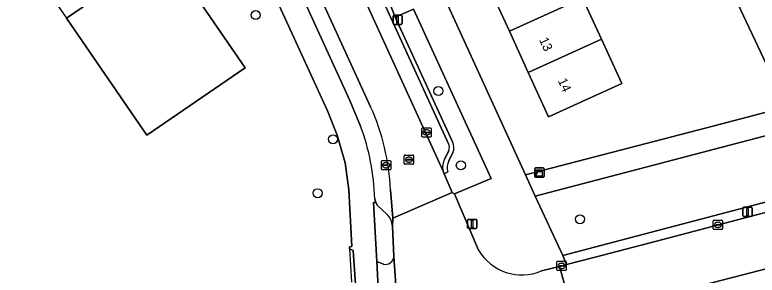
# Model space of a CAD drawing. Extents: x 158086 to 159499, y 382904 to 383981.
# Drawn here: x 158692.2 to 158772.5, y 383617.5 to 383645.7 of the extents above; entities that cross this region are included whole.
import ezdxf

# ---------------------------------------------------------------- set-up
doc = ezdxf.new("R2010")
doc.units = 0
for name, color, linetype in [('IMGEO_Berm_open', 7, 'Continuous'), ('IMGEO_Boom', 7, 'Continuous'), ('IMGEO_Erf', 7, 'Continuous'), ('IMGEO_Groenvoorziening', 7, 'Continuous'), ('IMGEO_Hek', 7, 'Continuous'), ('IMGEO_Kast', 7, 'Continuous'), ('IMGEO_Kolk', 7, 'Continuous'), ('IMGEO_Lichtmast', 7, 'Continuous'), ('IMGEO_Pand', 7, 'Continuous'), ('IMGEO_Pand_nummerreeks', 7, 'Continuous'), ('IMGEO_Pand_overbouw', 7, 'Continuous'), ('IMGEO_Parkeervlak_open', 7, 'Continuous'), ('IMGEO_Rijbaan_lokaal_open', 7, 'Continuous'), ('IMGEO_Rioolput', 7, 'Continuous'), ('IMGEO_Verkeerseiland_groen', 7, 'Continuous'), ('IMGEO_Voetpad_open', 7, 'Continuous')]:
    doc.layers.add(name, color=color, linetype=linetype)

msp = doc.modelspace()

# ---------------------------------------------------------------- linework, layer by layer
at = {"layer": 'IMGEO_Berm_open'}
for points in [[(158712.896, 383689.292), (158739.137, 383631.779)], [(158739.6, 383631.963), (158733.379, 383645.476), (158732.712, 383647.16), (158725.85, 383661.953), (158725.101, 383663.618), (158718.833, 383677.341), (158718.08, 383679.009), (158714.341, 383687.201), (158713.61, 383688.95), (158713.345, 383689.512)], [(158739.181, 383631.01), (158738.755, 383630.155)], [(158739.176, 383629.926), (158739.629, 383630.804)], [(158738.566, 383628.788), (158738.677, 383628.523), (158739.087, 383628.728)]]:
    msp.add_lwpolyline(points, dxfattribs=at)
for centre, radius, start, end in [((158738.392, 383631.351), 0.859, 336.6395, 29.90996), ((158738.269, 383631.35), 1.465, 338.13211, 24.73455), ((158740.343, 383629.239), 1.834, 150.02377, 194.23272), ((158740.51, 383629.225), 1.508, 152.27155, 199.231)]:
    msp.add_arc(centre, radius, start, end, dxfattribs=at)
at = {"layer": 'IMGEO_Boom'}
for centre in [(158718.293, 383645.711), (158738.047, 383637.489), (158726.653, 383632.259), (158740.486, 383629.426), (158724.985, 383626.413), (158753.385, 383623.589)]:
    msp.add_circle(centre, 0.489, dxfattribs=at)
at = {"layer": 'IMGEO_Erf'}
for points in [[(158716.789, 383695.591), (158747.479, 383628.393), (158767.908, 383633.713), (158775.721, 383635.759), (158770.451, 383646.938)], [(158729.099, 383616.559), (158728.839, 383620.185), (158728.439, 383620.385), (158728.428, 383620.601), (158728.677, 383620.637), (158728.348, 383626.76), (158727.972, 383629.705), (158727.114, 383632.709), (158726.048, 383635.333), (158724.872, 383637.952), (158708.676, 383673.308), (158706.167, 383677.797), (158704.425, 383679.61), (158703.932, 383680.049), (158702.053, 383681.54), (158697.379, 383684.33), (158696.494, 383684.617), (158695.551, 383684.559), (158694.59, 383684.171), (158658.622, 383659.897), (158670.444, 383632.112), (158671.436, 383629.225), (158672.003, 383626.033), (158672.679, 383613.971)], [(158753.653, 383647.6), (158755.699, 383643.12), (158757.899, 383638.306), (158749.983, 383634.689), (158747.784, 383639.503), (158745.737, 383643.982), (158743.88, 383648.048)]]:
    msp.add_lwpolyline(points, dxfattribs=at)
msp.add_lwpolyline([(158706.514, 383632.694), (158697.81, 383645.369), (158702.106, 383648.327), (158703.224, 383646.72), (158705.253, 383648.111), (158704.151, 383649.719), (158708.446, 383652.664), (158717.14, 383639.984)], close=True, dxfattribs=at)
at = {"layer": 'IMGEO_Groenvoorziening'}
for points in [[(158739.087, 383628.728), (158738.677, 383628.523), (158739.53, 383626.485), (158739.783, 383626.333), (158743.781, 383628.02), (158735.379, 383646.372), (158733.379, 383645.476), (158739.6, 383631.963)], [(158739.629, 383630.804), (158739.176, 383629.926)]]:
    msp.add_lwpolyline(points, dxfattribs=at)
msp.add_lwpolyline([(158751.504, 383619.643), (158777.961, 383626.637), (158776.212, 383633.346), (158748.534, 383626.084)], close=True, dxfattribs=at)
for centre, radius, start, end in [((158738.269, 383631.35), 1.465, 338.13211, 24.73455), ((158740.51, 383629.225), 1.508, 152.27155, 199.231)]:
    msp.add_arc(centre, radius, start, end, dxfattribs=at)
at = {"layer": 'IMGEO_Hek'}
for points in [[(158704.425, 383679.61), (158706.167, 383677.797), (158708.676, 383673.308), (158724.872, 383637.952), (158726.048, 383635.333), (158727.114, 383632.709), (158727.972, 383629.705), (158728.348, 383626.76), (158728.677, 383620.637), (158728.428, 383620.601), (158728.439, 383620.385)], [(158728.439, 383620.385), (158728.635, 383616.762)]]:
    msp.add_lwpolyline(points, dxfattribs=at)
at = {"layer": 'IMGEO_Kast'}
for p, q in [((158748.487, 383628.221), (158748.487, 383629.062)), ((158748.487, 383629.062), (158748.487, 383628.221)), ((158748.562, 383629.146), (158749.403, 383629.146)), ((158749.403, 383629.146), (158748.562, 383629.146)), ((158749.487, 383629.071), (158749.487, 383628.23)), ((158749.487, 383628.23), (158749.487, 383629.071)), ((158749.412, 383628.146), (158748.571, 383628.146)), ((158748.571, 383628.146), (158749.412, 383628.146))]:
    msp.add_line(p, q, dxfattribs=at)
for points in [[(158748.682, 383628.936), (158749.282, 383628.936), (158749.282, 383628.851), (158748.682, 383628.851), (158748.682, 383628.936)], [(158748.682, 383628.761), (158749.282, 383628.761), (158749.282, 383628.272), (158748.682, 383628.272), (158748.682, 383628.761)]]:
    msp.add_lwpolyline(points, dxfattribs=at)
msp.add_circle((158748.766, 383628.61), 0.0377, dxfattribs=at)
for centre, start, end in [((158748.565, 383629.068), 92.4484, 184.28452), ((158748.565, 383629.068), 92.4484, 184.28452), ((158749.409, 383629.068), 2.4484, 94.28452), ((158749.409, 383629.068), 2.4484, 94.28452), ((158748.565, 383628.224), 182.4484, 274.28452), ((158748.565, 383628.224), 182.4484, 274.28452), ((158749.409, 383628.224), 272.4484, 4.28452), ((158749.409, 383628.224), 272.4484, 4.28452)]:
    msp.add_arc(centre, 0.0779, start, end, dxfattribs=at)
at = {"layer": 'IMGEO_Kolk'}
for p, q in [((158736.271, 383632.572), (158736.271, 383633.424)), ((158736.346, 383633.498), (158737.198, 383633.498)), ((158737.272, 383633.424), (158737.272, 383632.572)), ((158736.53, 383632.992), (158736.53, 383633.004)), ((158736.968, 383632.955), (158736.57, 383632.955)), ((158736.573, 383633.041), (158736.971, 383633.041)), ((158736.782, 383632.718), (158736.757, 383632.718)), ((158736.759, 383633.278), (158736.784, 383633.278)), ((158737.014, 383633.004), (158737.014, 383632.992)), ((158737.198, 383632.498), (158736.346, 383632.498)), ((158731.895, 383629.015), (158731.895, 383629.867)), ((158731.97, 383629.941), (158732.822, 383629.941)), ((158732.154, 383629.435), (158732.154, 383629.447)), ((158732.592, 383629.398), (158732.194, 383629.398)), ((158732.197, 383629.484), (158732.595, 383629.484)), ((158732.383, 383629.721), (158732.408, 383629.721)), ((158732.638, 383629.447), (158732.638, 383629.435)), ((158732.896, 383629.867), (158732.896, 383629.015)), ((158732.822, 383628.941), (158731.97, 383628.941)), ((158732.406, 383629.161), (158732.381, 383629.161)), ((158767.807, 383622.556), (158767.807, 383623.408)), ((158767.882, 383623.482), (158768.734, 383623.482)), ((158768.066, 383622.976), (158768.066, 383622.988)), ((158768.504, 383622.939), (158768.106, 383622.939)), ((158768.109, 383623.025), (158768.507, 383623.025)), ((158768.295, 383623.262), (158768.32, 383623.262)), ((158768.55, 383622.988), (158768.55, 383622.976)), ((158768.808, 383623.408), (158768.808, 383622.556)), ((158768.734, 383622.482), (158767.882, 383622.482)), ((158768.318, 383622.702), (158768.293, 383622.702)), ((158750.887, 383618.107), (158750.887, 383618.959)), ((158750.962, 383619.033), (158751.814, 383619.033)), ((158751.888, 383618.959), (158751.888, 383618.107)), ((158751.146, 383618.527), (158751.146, 383618.539)), ((158751.584, 383618.49), (158751.186, 383618.49)), ((158751.189, 383618.576), (158751.587, 383618.576)), ((158751.398, 383618.253), (158751.373, 383618.253)), ((158751.375, 383618.813), (158751.4, 383618.813)), ((158751.63, 383618.539), (158751.63, 383618.527)), ((158751.814, 383618.033), (158750.962, 383618.033))]:
    msp.add_line(p, q, dxfattribs=at)
for points in [[(158736.271, 383632.572), (158736.271, 383633.424)], [(158736.346, 383633.498), (158737.198, 383633.498)], [(158737.272, 383633.424), (158737.272, 383632.572)], [(158737.198, 383632.498), (158736.346, 383632.498)], [(158731.895, 383629.015), (158731.895, 383629.867)], [(158731.97, 383629.941), (158732.822, 383629.941)], [(158732.896, 383629.867), (158732.896, 383629.015)], [(158732.822, 383628.941), (158731.97, 383628.941)], [(158767.807, 383622.556), (158767.807, 383623.408)], [(158767.882, 383623.482), (158768.734, 383623.482)], [(158768.808, 383623.408), (158768.808, 383622.556)], [(158768.734, 383622.482), (158767.882, 383622.482)], [(158750.887, 383618.107), (158750.887, 383618.959)], [(158750.962, 383619.033), (158751.814, 383619.033)], [(158751.888, 383618.959), (158751.888, 383618.107)], [(158751.814, 383618.033), (158750.962, 383618.033)]]:
    msp.add_lwpolyline(points, dxfattribs=at)
for centre, radius, start, end in [((158736.348, 383633.422), 0.0765, 91.55205, 178.44795), ((158736.348, 383633.422), 0.0765, 91.55205, 178.44795), ((158737.196, 383633.422), 0.0765, 1.55205, 88.44795), ((158737.196, 383633.422), 0.0765, 1.55205, 88.44795), ((158736.348, 383632.574), 0.0765, 181.55205, 268.44795), ((158736.348, 383632.574), 0.0765, 181.55205, 268.44795), ((158736.57, 383633.001), 0.0403, 85.87752, 175.75265), ((158736.567, 383632.991), 0.0366, 178.93798, 274.71019), ((158736.971, 383632.998), 0.043, 264.86636, 352.45326), ((158736.975, 383633.003), 0.0386, 1.73085, 96.63898), ((158737.196, 383632.574), 0.0765, 271.55205, 358.44795), ((158737.196, 383632.574), 0.0765, 271.55205, 358.44795), ((158731.972, 383629.865), 0.0765, 91.55205, 178.44795), ((158731.972, 383629.865), 0.0765, 91.55205, 178.44795), ((158732.194, 383629.444), 0.0403, 85.87752, 175.75265), ((158732.191, 383629.434), 0.0366, 178.93798, 274.71019), ((158732.595, 383629.441), 0.043, 264.86636, 352.45326), ((158732.599, 383629.446), 0.0386, 1.73085, 96.63898), ((158732.82, 383629.865), 0.0765, 1.55205, 88.44795), ((158732.82, 383629.865), 0.0765, 1.55205, 88.44795), ((158731.972, 383629.017), 0.0765, 181.55205, 268.44795), ((158731.972, 383629.017), 0.0765, 181.55205, 268.44795), ((158732.82, 383629.017), 0.0765, 271.55205, 358.44795), ((158732.82, 383629.017), 0.0765, 271.55205, 358.44795), ((158767.884, 383623.406), 0.0765, 91.55205, 178.44795), ((158767.884, 383623.406), 0.0765, 91.55205, 178.44795), ((158768.106, 383622.985), 0.0403, 85.87752, 175.75265), ((158768.103, 383622.975), 0.0366, 178.93798, 274.71019), ((158768.507, 383622.982), 0.043, 264.86636, 352.45326), ((158768.511, 383622.987), 0.0386, 1.73085, 96.63898), ((158768.732, 383623.406), 0.0765, 1.55205, 88.44795), ((158768.732, 383623.406), 0.0765, 1.55205, 88.44795), ((158767.884, 383622.558), 0.0765, 181.55205, 268.44795), ((158767.884, 383622.558), 0.0765, 181.55205, 268.44795), ((158768.732, 383622.558), 0.0765, 271.55205, 358.44795), ((158768.732, 383622.558), 0.0765, 271.55205, 358.44795), ((158750.964, 383618.957), 0.0765, 91.55205, 178.44795), ((158750.964, 383618.957), 0.0765, 91.55205, 178.44795), ((158751.812, 383618.957), 0.0765, 1.55205, 88.44795), ((158751.812, 383618.957), 0.0765, 1.55205, 88.44795), ((158750.964, 383618.109), 0.0765, 181.55205, 268.44795), ((158750.964, 383618.109), 0.0765, 181.55205, 268.44795), ((158751.186, 383618.536), 0.0403, 85.87752, 175.75265), ((158751.183, 383618.526), 0.0366, 178.93798, 274.71019), ((158751.587, 383618.533), 0.043, 264.86636, 352.45326), ((158751.591, 383618.538), 0.0386, 1.73085, 96.63898), ((158751.812, 383618.109), 0.0765, 271.55205, 358.44795), ((158751.812, 383618.109), 0.0765, 271.55205, 358.44795)]:
    msp.add_arc(centre, radius, start, end, dxfattribs=at)
for centre, major_axis, ratio, start_param, end_param in [((158736.758, 383632.998), (-0.387, 0.002), 0.722429, 4.712389, 7.853982), ((158736.783, 383632.998), (-0.39, 0.002), 0.717154, 1.570796, 4.712389), ((158732.382, 383629.441), (-0.387, 0.002), 0.722429, 4.712389, 7.853982), ((158732.407, 383629.441), (-0.39, 0.002), 0.717154, 1.570796, 4.712389), ((158768.294, 383622.982), (-0.387, 0.002), 0.722429, 4.712389, 7.853982), ((158768.319, 383622.982), (-0.39, 0.002), 0.717154, 1.570796, 4.712389), ((158751.374, 383618.533), (-0.387, 0.002), 0.722429, 4.712389, 7.853982), ((158751.399, 383618.533), (-0.39, 0.002), 0.717154, 1.570796, 4.712389)]:
    msp.add_ellipse(centre, major_axis=major_axis, ratio=ratio, start_param=start_param, end_param=end_param, dxfattribs=at)
at = {"layer": 'IMGEO_Lichtmast'}
for p, q in [((158733.147, 383644.808), (158733.147, 383645.608)), ((158733.147, 383645.608), (158733.147, 383644.808)), ((158733.247, 383645.708), (158734.037, 383645.708)), ((158734.037, 383645.708), (158733.247, 383645.708)), ((158734.137, 383645.608), (158734.137, 383644.808)), ((158734.137, 383644.808), (158734.137, 383645.608)), ((158734.037, 383644.708), (158733.247, 383644.708)), ((158733.247, 383644.708), (158734.037, 383644.708)), ((158771.01, 383623.983), (158771.01, 383624.783)), ((158771.01, 383624.783), (158771.01, 383623.983)), ((158771.11, 383624.883), (158771.9, 383624.883)), ((158771.9, 383624.883), (158771.11, 383624.883)), ((158772, 383624.783), (158772, 383623.983)), ((158772, 383623.983), (158772, 383624.783)), ((158771.9, 383623.883), (158771.11, 383623.883)), ((158771.11, 383623.883), (158771.9, 383623.883)), ((158741.218, 383622.677), (158741.218, 383623.477)), ((158741.218, 383623.477), (158741.218, 383622.677)), ((158741.318, 383623.577), (158742.108, 383623.577)), ((158742.108, 383623.577), (158741.318, 383623.577)), ((158742.208, 383623.477), (158742.208, 383622.677)), ((158742.208, 383622.677), (158742.208, 383623.477)), ((158742.108, 383622.577), (158741.318, 383622.577)), ((158741.318, 383622.577), (158742.108, 383622.577))]:
    msp.add_line(p, q, dxfattribs=at)
for points in [[(158733.567, 383645.583), (158733.717, 383645.583), (158733.717, 383644.833), (158733.567, 383644.833), (158733.567, 383645.583)], [(158771.43, 383624.758), (158771.58, 383624.758), (158771.58, 383624.008), (158771.43, 383624.008), (158771.43, 383624.758)], [(158741.638, 383623.452), (158741.788, 383623.452), (158741.788, 383622.702), (158741.638, 383622.702), (158741.638, 383623.452)]]:
    msp.add_lwpolyline(points, dxfattribs=at)
for centre, start, end in [((158733.247, 383645.608), 90, 180), ((158733.247, 383645.608), 90, 180), ((158734.037, 383645.608), 0, 90), ((158734.037, 383645.608), 360, 90), ((158733.247, 383644.808), 180, 270), ((158733.247, 383644.808), 180, 270), ((158734.037, 383644.808), 270, 0), ((158734.037, 383644.808), 270, 0), ((158771.11, 383624.783), 90, 180), ((158771.11, 383624.783), 90, 180), ((158771.9, 383624.783), 0, 90), ((158771.9, 383624.783), 360, 90), ((158771.11, 383623.983), 180, 270), ((158771.11, 383623.983), 180, 270), ((158771.9, 383623.983), 270, 0), ((158771.9, 383623.983), 270, 0), ((158741.318, 383623.477), 90, 180), ((158741.318, 383623.477), 90, 180), ((158742.108, 383623.477), 0, 90), ((158742.108, 383623.477), 360, 90), ((158741.318, 383622.677), 180, 270), ((158741.318, 383622.677), 180, 270), ((158742.108, 383622.677), 270, 0), ((158742.108, 383622.677), 270, 0)]:
    msp.add_arc(centre, 0.1, start, end, dxfattribs=at)
at = {"layer": 'IMGEO_Pand'}
for points in [[(158708.446, 383652.664), (158704.151, 383649.719), (158705.253, 383648.111), (158703.224, 383646.72), (158702.106, 383648.327), (158697.81, 383645.369), (158706.514, 383632.694), (158717.14, 383639.984)], [(158751.796, 383651.665), (158743.88, 383648.048), (158745.737, 383643.982), (158753.653, 383647.6), (158756.162, 383648.747), (158754.305, 383652.811)], [(158753.653, 383647.6), (158745.737, 383643.982), (158747.784, 383639.503), (158755.699, 383643.12)], [(158755.699, 383643.12), (158747.784, 383639.503), (158749.983, 383634.689), (158757.899, 383638.306)]]:
    msp.add_lwpolyline(points, close=True, dxfattribs=at)
at = {"layer": 'IMGEO_Pand_overbouw'}
msp.add_lwpolyline([(158704.716, 383658.092), (158704.635, 383658.036), (158706.269, 383655.66), (158705.136, 383654.891), (158705.192, 383654.808), (158696.97, 383649.179), (158696.908, 383649.264), (158695.796, 383648.497), (158694.163, 383650.856), (158694.082, 383650.811), (158697.81, 383645.369), (158702.106, 383648.327), (158703.224, 383646.72), (158705.253, 383648.111), (158704.151, 383649.719), (158708.442, 383652.661)], close=True, dxfattribs=at)
at = {"layer": 'IMGEO_Parkeervlak_open'}
for points in [[(158712.335, 383689.81), (158710.735, 383690.366), (158710.226, 383690.893), (158738.566, 383628.788)], [(158739.137, 383631.779), (158712.896, 383689.292)], [(158738.755, 383630.155), (158739.181, 383631.01)]]:
    msp.add_lwpolyline(points, dxfattribs=at)
for centre, radius, start, end in [((158738.392, 383631.351), 0.859, 336.6395, 29.90996), ((158740.343, 383629.239), 1.834, 150.02377, 194.23272)]:
    msp.add_arc(centre, radius, start, end, dxfattribs=at)
at = {"layer": 'IMGEO_Rijbaan_lokaal_open'}
for points in [[(158732.878, 383626.774), (158733.114, 383623.695), (158739.53, 383626.485), (158738.677, 383628.523), (158738.566, 383628.788), (158710.226, 383690.893), (158709.824, 383691.77), (158709.011, 383693.543), (158705.457, 383691.177), (158706.574, 383688.731), (158709.663, 383681.933), (158711.081, 383678.763), (158730.724, 383635.785)], [(158742.389, 383620.24), (158739.783, 383626.333), (158739.53, 383626.485), (158733.114, 383623.695), (158733.089, 383622.842), (158733.246, 383619.532), (158733.428, 383617.002), (158733.453, 383614.893), (158733.187, 383613.984), (158732.19, 383609.997), (158732.08, 383608.499), (158732.345, 383602.789), (158737.602, 383602.953), (158737.435, 383603.686), (158737.398, 383604.619)], [(158732.099, 383618.702), (158731.39, 383619.006), (158731.565, 383615.464), (158732.632, 383615.041)], [(158733.187, 383613.984), (158733.453, 383614.893), (158733.428, 383617.002), (158733.246, 383619.532)], [(158751.173, 383618.471), (158749.231, 383617.979)], [(158750.625, 383612.119), (158752.777, 383612.704), (158751.173, 383618.471)]]:
    msp.add_lwpolyline(points, dxfattribs=at)
msp.add_lwpolyline([(158791.495, 383622.885), (158797.452, 383624.429), (158800.588, 383625.285), (158801.128, 383625.412), (158799.848, 383631.237), (158796.127, 383630.28), (158789.909, 383628.636), (158779.888, 383626.024), (158761.642, 383621.229), (158754.87, 383619.437), (158751.921, 383618.666), (158751.173, 383618.471), (158752.777, 383612.704), (158754.775, 383613.245), (158763.605, 383615.636)], close=True, dxfattribs=at)
for centre, radius, start, end in [((158707.723, 383625.524), 25.186, 2.84522, 24.04233), ((158747.111, 383623.047), 5.493, 210.72539, 292.70141), ((158732.282, 383619.656), 0.972, 259.11683, 352.66419)]:
    msp.add_arc(centre, radius, start, end, dxfattribs=at)
at = {"layer": 'IMGEO_Rioolput'}
for p, q in [((158734.368, 383629.618), (158734.368, 383630.47)), ((158734.443, 383630.544), (158735.295, 383630.544)), ((158734.856, 383630.324), (158734.881, 383630.324)), ((158735.369, 383630.47), (158735.369, 383629.618)), ((158735.295, 383629.544), (158734.443, 383629.544)), ((158734.627, 383630.038), (158734.627, 383630.05)), ((158735.065, 383630.001), (158734.667, 383630.001)), ((158734.67, 383630.087), (158735.068, 383630.087)), ((158734.879, 383629.764), (158734.854, 383629.764)), ((158735.111, 383630.05), (158735.111, 383630.038))]:
    msp.add_line(p, q, dxfattribs=at)
for points in [[(158734.368, 383629.618), (158734.368, 383630.47)], [(158734.443, 383630.544), (158735.295, 383630.544)], [(158735.369, 383630.47), (158735.369, 383629.618)], [(158735.295, 383629.544), (158734.443, 383629.544)]]:
    msp.add_lwpolyline(points, dxfattribs=at)
for centre, radius, start, end in [((158734.445, 383630.468), 0.0765, 91.55205, 178.44795), ((158734.445, 383630.468), 0.0765, 91.55205, 178.44795), ((158735.293, 383630.468), 0.0765, 1.55205, 88.44795), ((158735.293, 383630.468), 0.0765, 1.55205, 88.44795), ((158734.445, 383629.62), 0.0765, 181.55205, 268.44795), ((158734.445, 383629.62), 0.0765, 181.55205, 268.44795), ((158734.667, 383630.047), 0.0403, 85.87752, 175.75265), ((158734.664, 383630.037), 0.0366, 178.93798, 274.71019), ((158735.068, 383630.044), 0.043, 264.86636, 352.45326), ((158735.072, 383630.049), 0.0386, 1.73085, 96.63898), ((158735.293, 383629.62), 0.0765, 271.55205, 358.44795), ((158735.293, 383629.62), 0.0765, 271.55205, 358.44795)]:
    msp.add_arc(centre, radius, start, end, dxfattribs=at)
for centre, major_axis, ratio, start_param, end_param in [((158734.855, 383630.044), (-0.387, 0.002), 0.722429, 4.712389, 7.853982), ((158734.88, 383630.044), (-0.39, 0.002), 0.717154, 1.570796, 4.712389)]:
    msp.add_ellipse(centre, major_axis=major_axis, ratio=ratio, start_param=start_param, end_param=end_param, dxfattribs=at)
at = {"layer": 'IMGEO_Verkeerseiland_groen'}
for points in [[(158732.485, 383624.128), (158731.482, 383625.091), (158731.293, 383625.39), (158731.036, 383625.39), (158731.39, 383619.006), (158732.099, 383618.702)], [(158733.246, 383619.532), (158733.089, 383622.842)]]:
    msp.add_lwpolyline(points, dxfattribs=at)
for centre, radius, start, end in [((158731.098, 383622.691), 1.997, 4.32198, 45.99442), ((158732.282, 383619.656), 0.972, 259.11683, 352.66419)]:
    msp.add_arc(centre, radius, start, end, dxfattribs=at)
at = {"layer": 'IMGEO_Voetpad_open'}
for points in [[(158749.231, 383617.979), (158751.173, 383618.471), (158751.921, 383618.666), (158751.504, 383619.643), (158748.534, 383626.084), (158747.479, 383628.393), (158716.789, 383695.591)], [(158701.192, 383687.853), (158698.017, 383688.452), (158694.59, 383684.171), (158695.551, 383684.559), (158696.494, 383684.617), (158697.379, 383684.33), (158702.053, 383681.54), (158703.932, 383680.049), (158704.425, 383679.61), (158706.167, 383677.797), (158708.676, 383673.308), (158724.872, 383637.952), (158726.048, 383635.333), (158727.114, 383632.709), (158727.972, 383629.705), (158728.348, 383626.76), (158728.677, 383620.637), (158728.428, 383620.601), (158728.439, 383620.385), (158728.839, 383620.185), (158729.099, 383616.559)], [(158730.724, 383635.785), (158711.081, 383678.763)], [(158710.536, 383675.731), (158728.481, 383636.469), (158729.642, 383633.667)], [(158729.642, 383633.667), (158728.481, 383636.469), (158710.536, 383675.731)], [(158732.712, 383647.16), (158733.379, 383645.476), (158735.379, 383646.372), (158743.781, 383628.02), (158739.783, 383626.333), (158742.389, 383620.24)], [(158770.451, 383646.938), (158775.721, 383635.759)], [(158812.739, 383640.675), (158812.517, 383641.251), (158812.399, 383641.507), (158811.186, 383644.203), (158810.868, 383644.932), (158808.733, 383644.414), (158806.328, 383643.775), (158777.844, 383636.315), (158775.721, 383635.759), (158767.908, 383633.713), (158747.479, 383628.393), (158748.534, 383626.084), (158776.212, 383633.346), (158777.961, 383626.637), (158751.504, 383619.643), (158751.921, 383618.666), (158754.87, 383619.437), (158761.642, 383621.229), (158779.888, 383626.024), (158789.909, 383628.636), (158796.127, 383630.28), (158799.848, 383631.237), (158809.213, 383633.698)], [(158733.089, 383622.842), (158733.114, 383623.695), (158732.878, 383626.774)], [(158731.565, 383615.464), (158731.39, 383619.006), (158731.036, 383625.39), (158731.293, 383625.39), (158731.175, 383625.8)], [(158731.175, 383625.8), (158731.293, 383625.39), (158731.482, 383625.091), (158732.485, 383624.128)], [(158803.715, 383626.062), (158801.128, 383625.412), (158800.588, 383625.285), (158797.452, 383624.429), (158791.495, 383622.885), (158763.605, 383615.636), (158754.775, 383613.245), (158752.777, 383612.704), (158750.625, 383612.119)]]:
    msp.add_lwpolyline(points, dxfattribs=at)
for centre, radius, start, end in [((158707.723, 383625.524), 25.186, 2.84522, 24.04233), ((158706.121, 383625.001), 25.067, 1.82716, 20.22631), ((158706.121, 383625.001), 25.067, 1.82716, 20.22631), ((158731.098, 383622.691), 1.997, 4.32198, 45.99442), ((158747.111, 383623.047), 5.493, 210.72539, 292.70141)]:
    msp.add_arc(centre, radius, start, end, dxfattribs=at)

# ---------------------------------------------------------------- texts
at = {"layer": 'IMGEO_Pand_nummerreeks'}
for s, p in [('13', (158748.938, 383643.042)), ('14', (158750.959, 383638.617))]:
    msp.add_text(s, height=1, rotation=294.55292, dxfattribs=at).set_placement(p)

doc.saveas('drawing.dxf')
